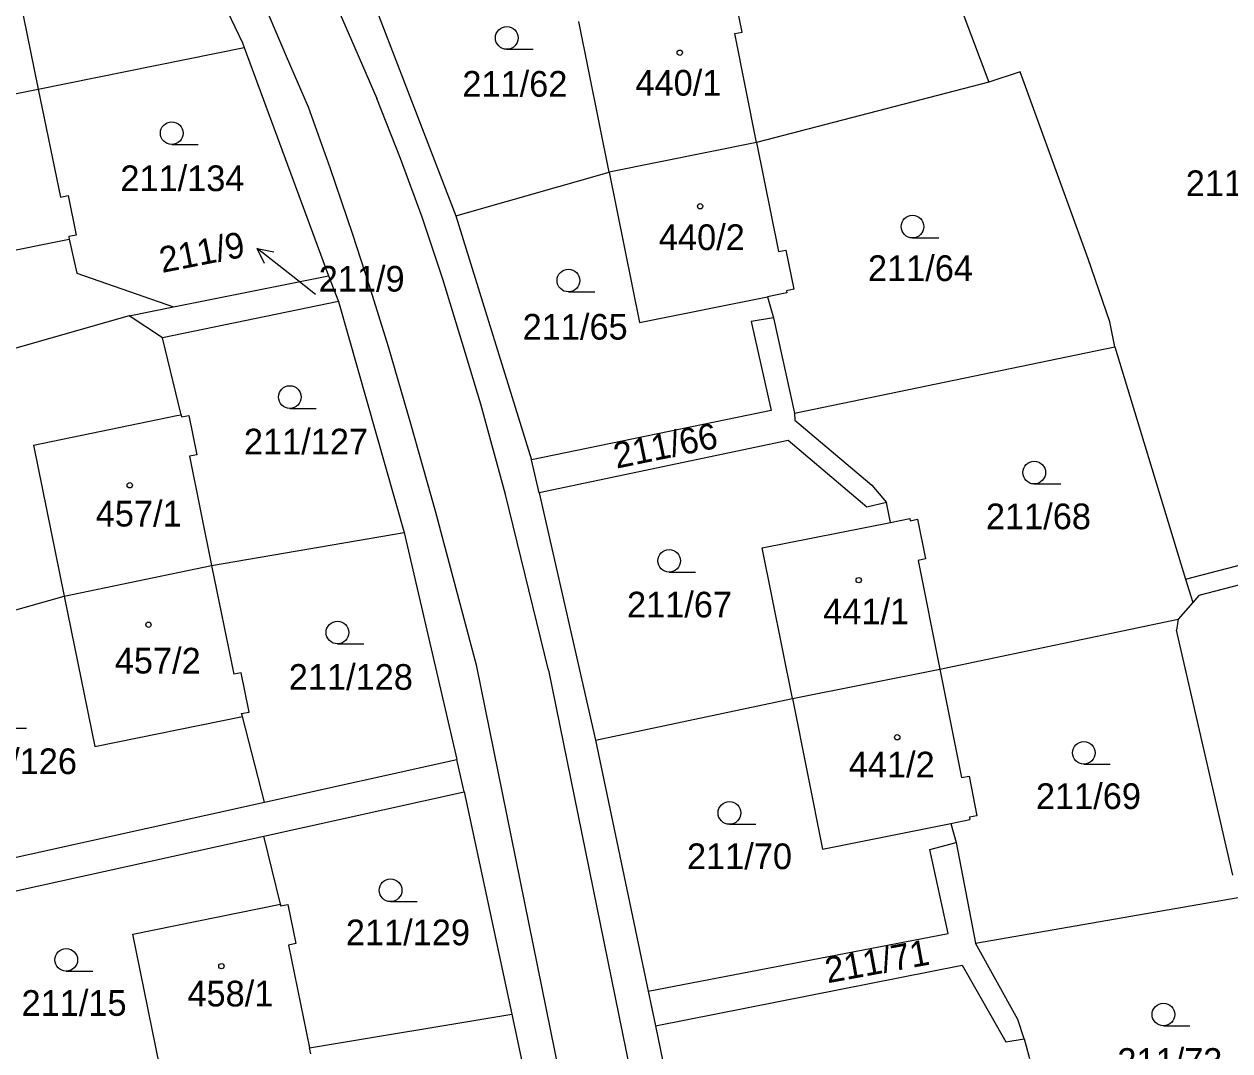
# Model space of a CAD drawing. Extents: x -735249 to -729401, y -1124843 to -1121828.
# Drawn here: x -733187.6 to -733107.8, y -1123344.2 to -1123276.2 of the extents above; entities that cross this region are included whole.
import ezdxf

# ---------------------------------------------------------------- set-up
doc = ezdxf.new("R2010")
doc.units = 0
for name, color, linetype in [('Vrstva 1', 7, 'Continuous'), ('Vrstva 16', 7, 'Continuous'), ('Vrstva 18', 7, 'Continuous'), ('Vrstva 19', 7, 'Continuous'), ('Vrstva 25', 7, 'Continuous')]:
    doc.layers.add(name, color=color, linetype=linetype)

msp = doc.modelspace()

# ---------------------------------------------------------------- linework, layer by layer
at = {"layer": 'Vrstva 1'}
for points in [[(-733131.59, -1123259.24), (-733123.75, -1123280.03)], [(-733179.2, -1123264.8), (-733173.16, -1123277.43)], [(-733188.15, -1123273.21), (-733186.67, -1123280.5)], [(-733172.08, -1123274.04), (-733170.27, -1123278.31)], [(-733167.59, -1123273.43), (-733165.93, -1123277.25)], [(-733164.75, -1123274.03), (-733159.04, -1123288.88)], [(-733140.08, -1123276.72), (-733140.61, -1123274.12)], [(-733148.87, -1123285.99), (-733150.88, -1123276.03)], [(-733165.93, -1123277.25), (-733164.27, -1123281.12)], [(-733140.57, -1123276.82), (-733140.08, -1123276.72)], [(-733139.13, -1123284.03), (-733140.57, -1123276.82)], [(-733186.67, -1123280.5), (-733173.04, -1123277.75)], [(-733173.16, -1123277.43), (-733173.04, -1123277.75)], [(-733173.04, -1123277.75), (-733167.46, -1123292.86)], [(-733170.27, -1123278.31), (-733168.8, -1123281.67)], [(-733121.68, -1123279.35), (-733123.75, -1123280.03)], [(-733117.17, -1123291.74), (-733121.68, -1123279.35)], [(-733196.44, -1123282.44), (-733186.67, -1123280.5)], [(-733186.67, -1123280.5), (-733185.2, -1123287.66)], [(-733123.75, -1123280.03), (-733139.13, -1123284.03)], [(-733162.7, -1123285.1), (-733164.27, -1123281.12)], [(-733168.8, -1123281.67), (-733167.37, -1123285.69)], [(-733139.13, -1123284.03), (-733148.87, -1123285.99)], [(-733139.13, -1123284.03), (-733137.68, -1123291.24)], [(-733161.27, -1123288.98), (-733162.7, -1123285.1)], [(-733167.37, -1123285.69), (-733165.88, -1123290.1)], [(-733159.04, -1123288.88), (-733148.87, -1123285.99)], [(-733148.87, -1123285.99), (-733146.87, -1123295.95)], [(-733185.2, -1123287.66), (-733184.7, -1123287.55)], [(-733184.7, -1123287.55), (-733184.17, -1123290.16)], [(-733159.9, -1123293.08), (-733161.27, -1123288.98)], [(-733159.04, -1123288.88), (-733154.02, -1123305.04)], [(-733194.42, -1123292.39), (-733184.63, -1123290.43)], [(-733184.17, -1123290.16), (-733184.66, -1123290.26)], [(-733184.66, -1123290.26), (-733184.63, -1123290.43)], [(-733184.63, -1123290.43), (-733184.13, -1123292.67)], [(-733165.88, -1123290.1), (-733164.8, -1123293.44)], [(-733137.68, -1123291.24), (-733137.19, -1123291.15)], [(-733137.19, -1123291.15), (-733136.66, -1123293.75)], [(-733115.73, -1123295.9), (-733117.17, -1123291.74)], [(-733184.13, -1123292.67), (-733177.72, -1123294.91)], [(-733177.72, -1123294.91), (-733167.46, -1123292.86)], [(-733167.46, -1123292.86), (-733166.79, -1123294.55)], [(-733158.61, -1123297.27), (-733159.9, -1123293.08)], [(-733164.8, -1123293.44), (-733163.5, -1123297.54)], [(-733137.12, -1123293.99), (-733138.39, -1123294.25)], [(-733136.66, -1123293.75), (-733137.15, -1123293.84)], [(-733137.15, -1123293.84), (-733137.12, -1123293.99)], [(-733166.79, -1123294.55), (-733178.46, -1123296.95)], [(-733166.79, -1123294.55), (-733162.46, -1123309.85)], [(-733146.87, -1123295.95), (-733138.39, -1123294.25)], [(-733138.39, -1123294.25), (-733138.01, -1123295.64)], [(-733180.65, -1123295.5), (-733200.47, -1123301.15)], [(-733180.65, -1123295.5), (-733177.72, -1123294.91)], [(-733178.46, -1123296.95), (-733180.65, -1123295.5)], [(-733138.01, -1123295.64), (-733139.49, -1123295.87)], [(-733138.01, -1123295.64), (-733136.61, -1123301.94)], [(-733139.49, -1123295.87), (-733138.15, -1123301.76)], [(-733115.4, -1123297.55), (-733115.73, -1123295.9)], [(-733177.22, -1123302.05), (-733178.46, -1123296.95)], [(-733157.38, -1123301.36), (-733158.61, -1123297.27)], [(-733163.5, -1123297.54), (-733162.03, -1123302.64)], [(-733136.61, -1123301.94), (-733115.4, -1123297.55)], [(-733115.4, -1123297.55), (-733110.72, -1123312.94)], [(-733177.51, -1123302.11), (-733177.22, -1123302.05)], [(-733177.22, -1123302.05), (-733177.19, -1123302.2)], [(-733155.75, -1123307.34), (-733157.38, -1123301.36)], [(-733138.15, -1123301.76), (-733154.02, -1123305.04)], [(-733136.61, -1123301.94), (-733136.6, -1123302.4)], [(-733186.98, -1123304.07), (-733177.51, -1123302.11)], [(-733177.19, -1123302.2), (-733176.71, -1123302.1)], [(-733176.71, -1123302.1), (-733176.17, -1123304.7)], [(-733162.03, -1123302.64), (-733160.41, -1123308.41)], [(-733136.6, -1123302.4), (-733131.49, -1123306.72)], [(-733186.98, -1123304.07), (-733184.96, -1123314.05)], [(-733137.02, -1123303.76), (-733153.52, -1123307.22)], [(-733131.82, -1123308.18), (-733137.02, -1123303.76)], [(-733176.17, -1123304.7), (-733176.66, -1123304.8)], [(-733176.66, -1123304.8), (-733175.2, -1123312.02)], [(-733153.52, -1123307.22), (-733154.02, -1123305.04)], [(-733131.49, -1123306.72), (-733130.52, -1123307.85)], [(-733152.89, -1123318.95), (-733155.75, -1123307.34)], [(-733153.52, -1123307.22), (-733149.79, -1123323.6)], [(-733110.72, -1123312.94), (-733087.39, -1123306.87)], [(-733160.41, -1123308.41), (-733158.67, -1123314.88)], [(-733130.52, -1123307.85), (-733131.82, -1123308.18)], [(-733130.26, -1123309.18), (-733130.52, -1123307.85)], [(-733138.76, -1123310.87), (-733130.26, -1123309.18)], [(-733130.26, -1123309.18), (-733128.98, -1123308.93)], [(-733128.98, -1123308.93), (-733128.95, -1123309.07)], [(-733128.95, -1123309.07), (-733128.46, -1123308.97)], [(-733128.46, -1123308.97), (-733127.94, -1123311.6)], [(-733175.2, -1123312.02), (-733162.46, -1123309.85)], [(-733162.46, -1123309.85), (-733158.97, -1123324.87)], [(-733096.45, -1123310.52), (-733109.84, -1123314.01)], [(-733136.75, -1123320.84), (-733138.76, -1123310.87)], [(-733127.94, -1123311.6), (-733128.43, -1123311.69)], [(-733184.96, -1123314.05), (-733175.2, -1123312.02)], [(-733175.2, -1123312.02), (-733173.73, -1123319.23)], [(-733128.43, -1123311.69), (-733126.99, -1123318.89)], [(-733110.72, -1123312.94), (-733110.25, -1123314.48)], [(-733109.84, -1123314.01), (-733110.25, -1123314.48)], [(-733197.13, -1123317.5), (-733184.96, -1123314.05)], [(-733184.96, -1123314.05), (-733182.93, -1123324.02)], [(-733110.25, -1123314.48), (-733111.22, -1123315.58)], [(-733158.67, -1123314.88), (-733157.69, -1123318.6)], [(-733126.99, -1123318.89), (-733111.22, -1123315.58)], [(-733111.22, -1123315.58), (-733111.33, -1123316.31)], [(-733107.59, -1123332.53), (-733111.33, -1123316.31)], [(-733157.69, -1123318.6), (-733125, -1123479.49)], [(-733173.25, -1123319.13), (-733173.73, -1123319.23)], [(-733172.72, -1123321.73), (-733173.25, -1123319.13)], [(-733152.89, -1123318.95), (-733125, -1123455.89)], [(-733136.75, -1123320.84), (-733126.99, -1123318.89)], [(-733126.99, -1123318.89), (-733125.55, -1123326.07)], [(-733149.79, -1123323.6), (-733136.75, -1123320.84)], [(-733136.75, -1123320.84), (-733134.76, -1123330.8)], [(-733182.93, -1123324.02), (-733173.15, -1123322.02)], [(-733173.21, -1123321.83), (-733172.72, -1123321.73)], [(-733173.15, -1123322.02), (-733173.21, -1123321.83)], [(-733171.69, -1123327.69), (-733173.15, -1123322.02)], [(-733149.79, -1123323.6), (-733146.3, -1123340.2)], [(-733171.69, -1123327.69), (-733158.97, -1123324.87)], [(-733158.47, -1123327.02), (-733158.97, -1123324.87)], [(-733125.55, -1123326.07), (-733125.06, -1123325.97)], [(-733125.06, -1123325.97), (-733124.54, -1123328.6)], [(-733171.74, -1123329.94), (-733158.47, -1123327.02)], [(-733158.47, -1123327.02), (-733155.33, -1123341.74)], [(-733195.01, -1123332.86), (-733171.69, -1123327.69)], [(-733134.76, -1123330.8), (-733126.27, -1123329.1)], [(-733126.27, -1123329.1), (-733125, -1123328.84)], [(-733126.27, -1123329.1), (-733125.91, -1123330.37)], [(-733124.54, -1123328.6), (-733125.02, -1123328.69)], [(-733125.02, -1123328.69), (-733125, -1123328.84)], [(-733192.77, -1123334.57), (-733171.74, -1123329.94)], [(-733170.63, -1123334.45), (-733171.74, -1123329.94)], [(-733127.66, -1123330.84), (-733125.91, -1123330.37)], [(-733125.91, -1123330.37), (-733124.63, -1123337.04)], [(-733126.43, -1123336.38), (-733127.66, -1123330.84)], [(-733180.41, -1123336.43), (-733170.63, -1123334.45)], [(-733170.63, -1123334.45), (-733170.63, -1123334.55)], [(-733170.63, -1123334.55), (-733170.16, -1123334.46)], [(-733170.16, -1123334.46), (-733169.63, -1123337.06)], [(-733124.63, -1123337.04), (-733107.25, -1123334.01)], [(-733146.3, -1123340.2), (-733126.43, -1123336.38)], [(-733178.39, -1123346.41), (-733180.41, -1123336.43)], [(-733169.63, -1123337.06), (-733170.1, -1123337.16)], [(-733170.1, -1123337.16), (-733168.72, -1123343.96)], [(-733121.82, -1123342.08), (-733124.63, -1123337.04)], [(-733145.82, -1123342.51), (-733125.51, -1123338.48)], [(-733125.51, -1123338.48), (-733122.62, -1123343.55)], [(-733146.3, -1123340.2), (-733145.82, -1123342.51)], [(-733168.72, -1123343.96), (-733155.33, -1123341.74)], [(-733155.33, -1123341.74), (-733152.05, -1123357.14)], [(-733145.82, -1123342.51), (-733142.36, -1123359.23)], [(-733121.41, -1123343.37), (-733121.82, -1123342.08)], [(-733122.62, -1123343.55), (-733121.41, -1123343.37)], [(-733121.41, -1123343.37), (-733121.06, -1123344.66)], [(-733168.64, -1123344.36), (-733168.72, -1123343.96)]]:
    msp.add_lwpolyline(points, dxfattribs=at)
at = {"layer": 'Vrstva 16'}
msp.add_lwpolyline([(-733168.31, -1123294.1), (-733169.83, -1123292.9)], dxfattribs=at)
at = {"layer": 'Vrstva 25'}
for points in [[(-733155.66, -1123277.86), (-733153.91, -1123277.86)], [(-733177.84, -1123284.16), (-733176.09, -1123284.16)], [(-733128.8, -1123290.35), (-733127.05, -1123290.35)], [(-733169.83, -1123292.9), (-733172.181, -1123291.037)], [(-733171.707, -1123292.05), (-733172.181, -1123291.037), (-733171.086, -1123291.266)], [(-733151.58, -1123293.92), (-733149.83, -1123293.92)], [(-733170.02, -1123301.63), (-733168.27, -1123301.63)], [(-733120.74, -1123306.63), (-733118.99, -1123306.63)], [(-733144.91, -1123312.47), (-733143.16, -1123312.47)], [(-733166.87, -1123317.22), (-733165.12, -1123317.22)], [(-733189.2, -1123322.8), (-733187.45, -1123322.8)], [(-733117.46, -1123325.18), (-733115.71, -1123325.18)], [(-733140.92, -1123329.16), (-733139.17, -1123329.16)], [(-733163.35, -1123334.28), (-733161.6, -1123334.28)], [(-733184.82, -1123338.88), (-733183.07, -1123338.88)], [(-733112.19, -1123342.5), (-733110.44, -1123342.5)]]:
    msp.add_lwpolyline(points, dxfattribs=at)
for centre, radius in [((-733155.66, -1123277.11), 0.75), ((-733144.21, -1123278.09), 0.175), ((-733177.84, -1123283.41), 0.75), ((-733142.86, -1123288.25), 0.175), ((-733128.8, -1123289.6), 0.75), ((-733151.58, -1123293.17), 0.75), ((-733170.02, -1123300.88), 0.75), ((-733120.74, -1123305.88), 0.75), ((-733180.62, -1123306.72), 0.175), ((-733144.91, -1123311.72), 0.75), ((-733132.36, -1123313), 0.175), ((-733179.38, -1123315.95), 0.175), ((-733166.87, -1123316.47), 0.75), ((-733129.81, -1123323.4), 0.175), ((-733117.46, -1123324.43), 0.75), ((-733140.92, -1123328.41), 0.75), ((-733163.35, -1123333.53), 0.75), ((-733184.82, -1123338.13), 0.75), ((-733174.55, -1123338.55), 0.175), ((-733112.19, -1123341.75), 0.75)]:
    msp.add_circle(centre, radius, dxfattribs=at)

# ---------------------------------------------------------------- texts
at = {"layer": 'Vrstva 16'}
msp.add_text('211/9', height=1.7, rotation=11.10009, dxfattribs=at).set_placement((-733178.477, -1123292.668))
at = {"layer": 'Vrstva 18'}
for s, p in [('211/62', (-733158.6, -1123281)), ('211/134', (-733181.24, -1123287.25)), ('211/4', (-733110.71, -1123287.58)), ('211/64', (-733131.75, -1123293.2)), ('211/9', (-733168.11, -1123293.9)), ('211/65', (-733154.61, -1123297.08)), ('211/127', (-733173.06, -1123304.68)), ('211/68', (-733123.94, -1123309.63)), ('211/67', (-733147.7, -1123315.47)), ('211/128', (-733170.09, -1123320.26)), ('211/126', (-733192.33, -1123325.84)), ('211/69', (-733120.63, -1123328.15)), ('211/70', (-733143.73, -1123332.13)), ('211/129', (-733166.31, -1123337.17)), ('211/15', (-733187.78, -1123341.84)), ('211/73', (-733115.24, -1123345.68))]:
    msp.add_text(s, height=1.7, dxfattribs=at).set_placement(p)
for s, rotation, p in [('211/66', 11.60009, (-733148.395, -1123305.624)), ('211/71', 10.40008, (-733134.42, -1123339.688))]:
    msp.add_text(s, height=1.7, rotation=rotation, dxfattribs=at).set_placement(p)
at = {"layer": 'Vrstva 19'}
for s, p in [('440/1', (-733147.14, -1123280.93)), ('440/2', (-733145.59, -1123291.15)), ('457/1', (-733182.87, -1123309.45)), ('441/1', (-733134.71, -1123315.92)), ('457/2', (-733181.61, -1123319.18)), ('441/2', (-733133.02, -1123326.06)), ('458/1', (-733176.8, -1123341.22))]:
    msp.add_text(s, height=1.7, dxfattribs=at).set_placement(p)

doc.saveas('drawing.dxf')
